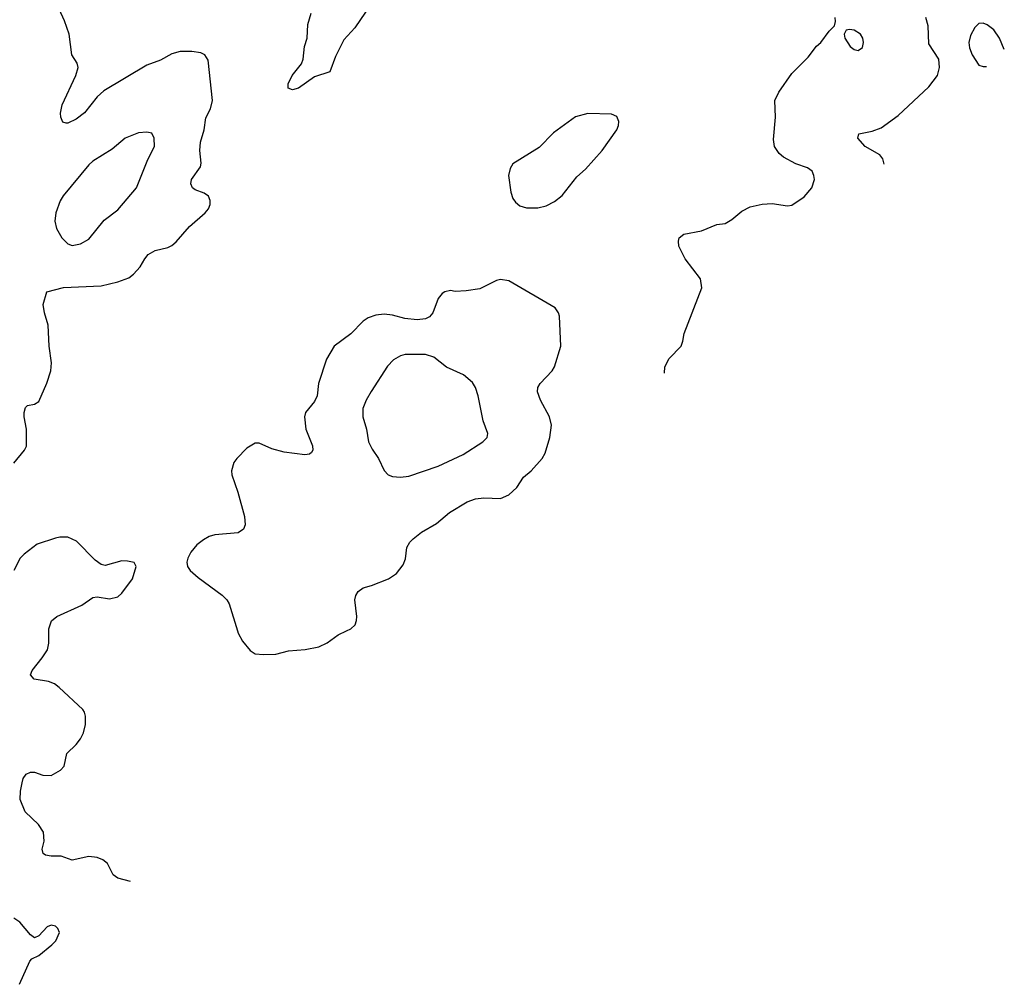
# Model space of a CAD drawing. Header units: inches. Extents: x 1384664 to 1536621, y 460766 to 646467.
# Tile 337 of 488: x 1530538 to 1535272, y 528301 to 532939. Entities that reach past the tile are written whole.
import ezdxf

# ---------------------------------------------------------------- set-up
doc = ezdxf.new("R2010")
doc.units = ezdxf.units.IN
doc.header["$MEASUREMENT"] = 0
doc.layers.add('B5532', color=7, linetype='Continuous')
doc.layers.add('B5533', color=7, linetype='Continuous')

msp = doc.modelspace()

# ---------------------------------------------------------------- linework, layer by layer
at = {"layer": 'B5532', "color": 5}
for points, elevation in [([(1531071.3, 528795.7), (1531010, 528811.1), (1530987, 528827), (1530961.1, 528881.1), (1530938.8, 528898.8), (1530910, 528911.2), (1530870, 528915.1), (1530790, 528898.3), (1530737.4, 528917.4), (1530690, 528916.8), (1530662.4, 528922.4), (1530651.8, 528930), (1530647.1, 528950), (1530655.4, 528990), (1530652.1, 529032.1), (1530628, 529070), (1530563.9, 529130), (1530540.5, 529190), (1530541.5, 529230), (1530549.8, 529270.2), (1530555.1, 529290), (1530568.8, 529311.2), (1530590, 529320.9), (1530610, 529320.9), (1530650, 529306.5), (1530690, 529304.9), (1530735.1, 529330), (1530752.7, 529350), (1530765.2, 529410), (1530810, 529453.4), (1530830, 529482), (1530845.1, 529510), (1530855.1, 529550), (1530854, 529590), (1530849.5, 529610), (1530841.7, 529621.7), (1530728.6, 529728.6), (1530705.2, 529745.2), (1530677, 529757), (1530607.4, 529767.4), (1530589.6, 529789.6), (1530597.6, 529810), (1530646.3, 529870), (1530671.8, 529910), (1530678.3, 529941.7), (1530678.7, 530000)], 620), ([(1531585.7, 530000), (1531589.1, 529989.1), (1531610, 529950.7), (1531646.3, 529906.3), (1531670.5, 529890.5), (1531710, 529886), (1531770, 529888.5), (1531830, 529903.6), (1531910.2, 529910.2), (1531977.1, 529922.9), (1532016.7, 529943.3), (1532070, 529981.2), (1532108.8, 530000)], 620), ([(1530538.1, 528300.9), (1530587.1, 528412.9), (1530596.9, 528423.1), (1530630, 528439.1), (1530692.3, 528490), (1530712, 528510), (1530729.2, 528550), (1530721.2, 528570), (1530710, 528581.2), (1530690, 528585.2), (1530670, 528577.2), (1530630, 528534), (1530610, 528524), (1530590, 528539), (1530539.7, 528599.7), (1530510, 528619.5)], 640)]:
    msp.add_lwpolyline(points, dxfattribs=dict(at, elevation=elevation))
at = {"layer": 'B5533', "color": 5}
for points, elevation in [([(1532225.2, 533010), (1532150, 532899.6), (1532097.3, 532842.7), (1532057.2, 532762.8), (1532030, 532689.2), (1531956.4, 532663.6), (1531878, 532610), (1531850, 532601.2), (1531829.4, 532609.4), (1531829.7, 532630), (1531848.9, 532670), (1531893, 532727), (1531900.7, 532750), (1531907.6, 532810), (1531919.8, 532850), (1531924.2, 532915.8), (1531939.6, 532970)], 580), ([(1530510, 530806.4), (1530562, 530870), (1530571.1, 530888.9), (1530571.3, 530970), (1530559.8, 531030), (1530559.3, 531050), (1530565.7, 531074.3), (1530576.1, 531083.9), (1530610, 531090.4), (1530630, 531104), (1530668.7, 531191.3), (1530688.4, 531250), (1530691.1, 531290), (1530680.2, 531370), (1530675, 531470), (1530657.3, 531530), (1530651.1, 531568.9), (1530669.2, 531630.8), (1530748.3, 531651.7), (1530930, 531659.2), (1531010, 531678.5), (1531062.4, 531697.6), (1531085.2, 531714.8), (1531117.4, 531750), (1531139.7, 531790), (1531156.2, 531810), (1531189.2, 531830), (1531250, 531843.1), (1531270, 531853.7), (1531290, 531870.4), (1531355.2, 531944.8), (1531429.6, 532010), (1531445.6, 532030), (1531453.3, 532050), (1531453.3, 532070), (1531445.6, 532090), (1531425.5, 532105.5), (1531381.3, 532121.3), (1531369.7, 532130), (1531360.9, 532150), (1531365.1, 532170), (1531407.7, 532232.3), (1531411.6, 532250), (1531404.5, 532310), (1531408.2, 532350), (1531425, 532410), (1531432.8, 532467.2), (1531456.1, 532510), (1531465.8, 532550), (1531445.1, 532745.1), (1531429.2, 532770), (1531410, 532779.6), (1531366.7, 532786.7), (1531310, 532786), (1531270, 532774.7), (1531215.4, 532744.6), (1531150, 532719.7), (1530942.8, 532597.2), (1530910, 532568.5), (1530850, 532491), (1530810, 532460.4), (1530770, 532441.6), (1530762, 532442), (1530746.3, 532446.3), (1530735.6, 532470), (1530734.3, 532490), (1530741.7, 532530), (1530808.2, 532670), (1530819.6, 532710), (1530814.5, 532730), (1530789.6, 532770), (1530775.4, 532870), (1530753.7, 532933.7), (1530727.8, 532990)], 620), ([(1533639, 531240.2), (1533639.7, 531270), (1533660.7, 531310), (1533718, 531370), (1533727.3, 531392.7), (1533733.3, 531430), (1533817.4, 531650), (1533812.3, 531692.3), (1533737.2, 531790), (1533708.2, 531850), (1533705.1, 531874.9), (1533709.3, 531890), (1533731.5, 531908.5), (1533815.7, 531924.3), (1533890, 531953.7), (1533930, 531959.3), (1533961.7, 531978.3), (1534010, 532019.1), (1534050, 532039.3), (1534107.9, 532052.1), (1534156.1, 532056.1), (1534230, 532044), (1534250, 532046.8), (1534310, 532087.7), (1534346.6, 532130), (1534359.3, 532170), (1534357.2, 532190), (1534348.7, 532210), (1534326.3, 532226.3), (1534270, 532246), (1534210, 532278), (1534190, 532296), (1534167.6, 532330), (1534162.3, 532362.3), (1534172.3, 532470), (1534168.7, 532550), (1534188.3, 532590), (1534250, 532680.4), (1534330, 532759.3), (1534368.8, 532811.2), (1534389.5, 532830), (1534430, 532884.7), (1534455.3, 532910), (1534461.2, 532930), (1534459.3, 532950)], 580), ([(1534694, 532244.6), (1534688.2, 532270), (1534673.3, 532290), (1534604, 532330), (1534568, 532370), (1534573.2, 532390), (1534636.9, 532403.1), (1534680.4, 532419.6), (1534762.2, 532477.8), (1534910, 532616.4), (1534951.1, 532670), (1534961, 532710), (1534956.9, 532750), (1534910, 532822.7), (1534905.8, 532910), (1534895, 532950)], 560), ([(1535170, 532922.4), (1535150, 532920.7), (1535130, 532900.9), (1535110, 532863.7), (1535102.4, 532830), (1535104.5, 532804.5), (1535117.6, 532770), (1535150, 532721), (1535170, 532713.4), (1535186.4, 532713.4)], 560), ([(1535272.3, 532795.2), (1535249.6, 532850), (1535221.6, 532890), (1535190, 532914.7), (1535170, 532922.4)], 560), ([(1532108.8, 530000), (1532130, 530010.3), (1532150.6, 530029.4), (1532158.2, 530050), (1532159.8, 530070), (1532149.8, 530150), (1532154, 530170), (1532165.1, 530190), (1532190, 530208), (1532230, 530218.2), (1532312.3, 530250), (1532350, 530275.8), (1532382.8, 530317.2), (1532392.5, 530347.5), (1532399.4, 530400.6), (1532413.6, 530426.4), (1532430, 530443.6), (1532470, 530474.7), (1532543.1, 530516.9), (1532604.7, 530570), (1532690, 530621.3), (1532730, 530635), (1532770, 530640.6), (1532850, 530636.5), (1532890, 530654.7), (1532928.6, 530690), (1532960.4, 530739.6), (1532997.2, 530770), (1533050, 530828.9), (1533064.8, 530855.2), (1533087.7, 530930), (1533095, 530990), (1533085.8, 531030), (1533042.4, 531110), (1533027.8, 531150), (1533029.8, 531170), (1533040.4, 531190), (1533098, 531250), (1533109.7, 531270), (1533140.5, 531370), (1533133.1, 531513.1), (1533129.5, 531530), (1533112.9, 531552.9), (1532890, 531683.7), (1532850, 531689.5), (1532830, 531684.5), (1532750, 531645.1), (1532685.3, 531634.7), (1532632.5, 531632.5), (1532610, 531636.3), (1532582.8, 531630), (1532570, 531622.9), (1532550, 531599.3), (1532524.9, 531530), (1532509.1, 531510.9), (1532490, 531500.4), (1532450, 531496.4), (1532390, 531502), (1532330, 531518), (1532290, 531522.8), (1532250, 531517.7), (1532213.7, 531506.3), (1532190, 531489.8), (1532130, 531428.5), (1532050.4, 531370), (1532013, 531307), (1531975.6, 531190), (1531968.8, 531130), (1531956.2, 531103.8), (1531912.4, 531050), (1531907, 531030), (1531914.3, 530970), (1531946.7, 530890), (1531948, 530870), (1531941.6, 530858.4), (1531931, 530850), (1531910, 530846.9), (1531810, 530860.4), (1531750, 530876.3), (1531690, 530903.6), (1531670, 530903.6), (1531630, 530878.4), (1531582.4, 530830), (1531567.2, 530810), (1531557, 530770), (1531557.6, 530750), (1531587, 530667), (1531619.5, 530550), (1531622.4, 530510), (1531614.9, 530490), (1531588.7, 530471.3), (1531477.2, 530462.8), (1531450, 530454.7), (1531422, 530438), (1531390, 530413.6), (1531361.4, 530378.6), (1531346, 530350), (1531342.3, 530330), (1531344.6, 530310), (1531358.7, 530290), (1531396.4, 530256.4), (1531512.3, 530172.3), (1531534.4, 530150), (1531545.3, 530130), (1531585.7, 530000)], 620), ([(1530678.7, 530000), (1530678.7, 530010), (1530691.3, 530048.7), (1530717.2, 530070), (1530836.8, 530123.2), (1530890, 530160.7), (1530910, 530164), (1530970, 530154), (1531010, 530164), (1531030, 530181), (1531081.2, 530250), (1531098, 530310), (1531088.7, 530328.7), (1531056, 530336), (1531030, 530337), (1530950, 530314), (1530930, 530319.5), (1530901.1, 530341.1), (1530811.5, 530431.5), (1530770, 530450.6), (1530731.7, 530451.7), (1530710, 530445.9), (1530622.6, 530417.4), (1530560.3, 530370), (1530540.9, 530350), (1530510.3, 530290)], 620)]:
    msp.add_lwpolyline(points, dxfattribs=dict(at, elevation=elevation))
for points, elevation in [([(1534527.3, 532892.7), (1534511.3, 532888.7), (1534502, 532870), (1534506, 532850), (1534531.3, 532810), (1534550, 532796), (1534570, 532791.3), (1534590, 532804.7), (1534596, 532830), (1534592.7, 532850), (1534581.2, 532870), (1534550, 532889.2)], 580), ([(1533270, 532487.6), (1533210, 532472), (1533104.2, 532395.8), (1533035.2, 532324.8), (1532910, 532246.6), (1532896, 532224), (1532888.9, 532190), (1532899.5, 532110), (1532910, 532078.8), (1532921.7, 532061.7), (1532943.7, 532043.7), (1532974.9, 532034.9), (1533030, 532034.6), (1533070, 532044.9), (1533110, 532064.2), (1533146.9, 532093.1), (1533216.5, 532183.5), (1533259.3, 532220.7), (1533339.1, 532310), (1533409.6, 532410), (1533418, 532430), (1533419.3, 532450), (1533410, 532474), (1533384.1, 532484.1)], 620), ([(1531150, 532399), (1531110, 532395.1), (1531046, 532370), (1530982.8, 532317.2), (1530890, 532258.7), (1530870, 532241.6), (1530747.1, 532092.9), (1530732.4, 532067.6), (1530711.7, 532010), (1530707.6, 531970), (1530715.1, 531935.1), (1530740.4, 531890), (1530770, 531861.6), (1530790, 531852.7), (1530830, 531861.3), (1530870, 531884.4), (1530944.9, 531975.1), (1531010, 532024.2), (1531099.7, 532130), (1531153.7, 532266.3), (1531187, 532330), (1531185.2, 532370), (1531173.6, 532393.6)], 640), ([(1532391.1, 531328.9), (1532370, 531323.5), (1532336, 531304), (1532306.7, 531273.3), (1532228.8, 531151.2), (1532203.6, 531110), (1532187.6, 531070), (1532188.9, 531030), (1532205.7, 530970), (1532215.3, 530910), (1532233.3, 530873.3), (1532263, 530830), (1532290, 530771), (1532310.6, 530750.6), (1532330, 530742.8), (1532370, 530739.1), (1532410, 530743.8), (1532550, 530792.4), (1532670, 530848.4), (1532765.2, 530910), (1532785.2, 530930), (1532789.3, 530950), (1532766, 531010), (1532742, 531130), (1532729.4, 531170), (1532715.1, 531195.1), (1532671.5, 531231.5), (1532590, 531268), (1532530, 531316.4), (1532490, 531328.9)], 640)]:
    msp.add_lwpolyline(points, close=True, dxfattribs=dict(at, elevation=elevation))

doc.saveas('drawing.dxf')
